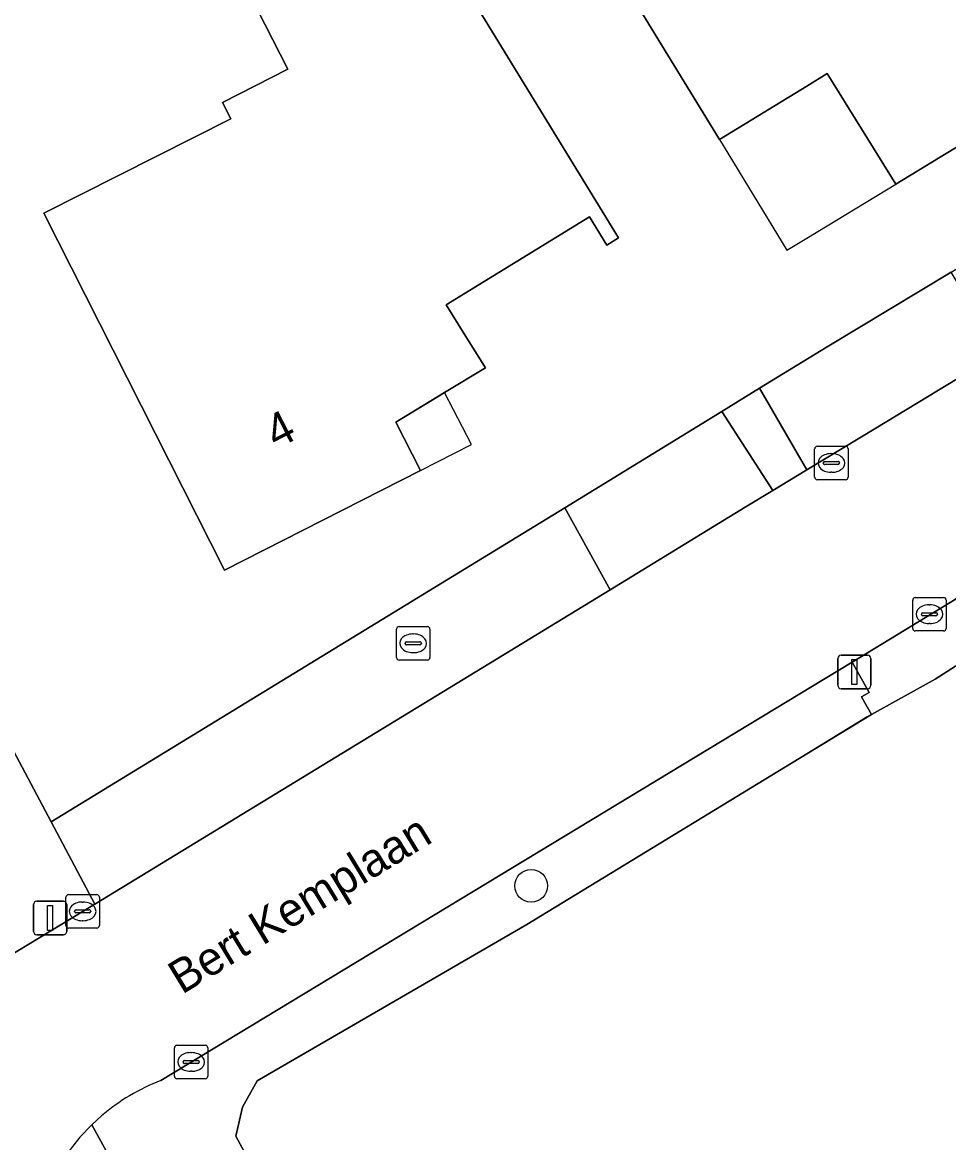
# Model space of a CAD drawing. Extents: x 157320 to 158835, y 386650 to 388491.
# Drawn here: x 157976.51 to 158004.24, y 387206.04 to 387239.59 of the extents above; entities that cross this region are included whole.
import ezdxf

# ---------------------------------------------------------------- set-up
doc = ezdxf.new("R2010")
doc.units = 0
for name, color, linetype in [('IMGEO_Boom', 7, 'Continuous'), ('IMGEO_Brandkraan', 7, 'Continuous'), ('IMGEO_Erf', 7, 'Continuous'), ('IMGEO_Groenvoorziening', 7, 'Continuous'), ('IMGEO_Hek', 7, 'Continuous'), ('IMGEO_Kolk', 7, 'Continuous'), ('IMGEO_Lichtmast', 7, 'Continuous'), ('IMGEO_Openbare_ruimte_label', 7, 'Continuous'), ('IMGEO_Pand', 7, 'Continuous'), ('IMGEO_Pand_nummerreeks', 7, 'Continuous'), ('IMGEO_Pand_overbouw', 7, 'Continuous'), ('IMGEO_Rijbaan_lokaal_gesloten', 7, 'Continuous'), ('IMGEO_Voetpad_open', 7, 'Continuous')]:
    doc.layers.add(name, color=color, linetype=linetype)

msp = doc.modelspace()

# ---------------------------------------------------------------- linework, layer by layer
at = {"layer": 'IMGEO_Boom'}
msp.add_circle((157991.746, 387213.728), 0.489, dxfattribs=at)
at = {"layer": 'IMGEO_Brandkraan'}
for p, q in [((157987.716, 387220.565), (157987.716, 387221.417)), ((157987.791, 387221.491), (157988.643, 387221.491)), ((157988.717, 387221.417), (157988.717, 387220.565)), ((157987.975, 387220.985), (157987.975, 387220.997)), ((157988.018, 387221.034), (157988.416, 387221.034)), ((157988.204, 387221.271), (157988.229, 387221.271)), ((157988.459, 387220.997), (157988.459, 387220.985)), ((157988.413, 387220.948), (157988.015, 387220.948)), ((157988.227, 387220.711), (157988.202, 387220.711)), ((157988.643, 387220.491), (157987.791, 387220.491))]:
    msp.add_line(p, q, dxfattribs=at)
for points in [[(157987.716, 387220.565), (157987.716, 387221.417)], [(157987.791, 387221.491), (157988.643, 387221.491)], [(157988.717, 387221.417), (157988.717, 387220.565)], [(157988.643, 387220.491), (157987.791, 387220.491)]]:
    msp.add_lwpolyline(points, dxfattribs=at)
for centre, radius, start, end in [((157987.793, 387221.415), 0.0765, 91.552, 178.448), ((157987.793, 387221.415), 0.0765, 91.552, 178.448), ((157988.641, 387221.415), 0.0765, 1.552, 88.448), ((157988.641, 387221.415), 0.0765, 1.552, 88.448), ((157988.015, 387220.994), 0.0403, 85.8775, 175.7526), ((157988.012, 387220.984), 0.0366, 178.938, 274.7102), ((157988.416, 387220.991), 0.043, 264.8664, 352.4533), ((157988.42, 387220.996), 0.0386, 1.7309, 96.639), ((157987.793, 387220.567), 0.0765, 181.552, 268.448), ((157987.793, 387220.567), 0.0765, 181.552, 268.448), ((157988.641, 387220.567), 0.0765, 271.552, 358.448), ((157988.641, 387220.567), 0.0765, 271.552, 358.448)]:
    msp.add_arc(centre, radius, start, end, dxfattribs=at)
for centre, major_axis, ratio, start_param, end_param in [((157988.203, 387220.991), (-0.387, 0.002), 0.722429, 4.712389, 7.853982), ((157988.228, 387220.991), (-0.39, 0.002), 0.717154, 1.570796, 4.712389)]:
    msp.add_ellipse(centre, major_axis=major_axis, ratio=ratio, start_param=start_param, end_param=end_param, dxfattribs=at)
at = {"layer": 'IMGEO_Erf'}
for points in [[(157984.044, 387250), (157994.365, 387233.133), (157994.017, 387232.917), (157993.496, 387233.759), (157989.206, 387231.125), (157989.74, 387230.264), (157990.376, 387229.238), (157989.156, 387228.502), (157988.912, 387228.355), (157987.692, 387227.619), (157988.436, 387226.169), (157982.567, 387223.182), (157977.156, 387233.869), (157982.751, 387236.695), (157982.503, 387237.186), (157984.461, 387238.183), (157981.75, 387243.508)], [(157963.282, 387242.2), (157977.374, 387215.649), (157992.758, 387225.048), (157996.704, 387227.477), (157997.452, 387227.935), (157998.588, 387228.631), (158000.612, 387229.872), (158004.318, 387232.11), (158019.387, 387241.383)], [(158028.006, 387234.948), (158028.008, 387234.755), (158011.314, 387224.652), (158010.391, 387224.068), (158008.21, 387222.708), (158003.847, 387219.918), (158001.936, 387218.855), (158000, 387217.682), (157991.613, 387212.573), (157983.543, 387207.885), (157983.105, 387207.103), (157982.905, 387206.23), (157989.606, 387193.874), (157990.07, 387193.018), (157992.639, 387188.28), (157993.823, 387186.097), (157995.692, 387182.525), (157999.25, 387175.832), (158000.209, 387174.027), (158003.903, 387167.079), (158010.031, 387155.712), (158017.427, 387142.155), (158094.77, 387183.795)]]:
    msp.add_lwpolyline(points, dxfattribs=at)
msp.add_lwpolyline([(157993.419, 387242.559), (157999.689, 387246.391), (158000, 387245.882), (158000.476, 387245.103), (158008.489, 387250), (158008.7, 387250.129), (158008.779, 387250), (158011.111, 387246.203), (158011.384, 387246.371), (158012.116, 387245.178), (158011.843, 387245.01), (158013.935, 387241.6), (158009.103, 387238.662), (158008.74, 387239.261), (158006.646, 387237.988), (158007.009, 387237.389), (158002.664, 387234.747), (158000.614, 387238.055), (158000, 387237.679), (157997.381, 387236.076)], close=True, dxfattribs=at)
at = {"layer": 'IMGEO_Groenvoorziening'}
for points in [[(157960.881, 387240.298), (157974.701, 387214.132), (157976.05, 387211.578), (157978.682, 387213.184), (157977.374, 387215.649), (157963.282, 387242.2), (157962.166, 387243.986), (157961.785, 387246.252), (157958.937, 387246.533)], [(158000, 387217.682), (158001.936, 387218.855), (158001.638, 387219.391), (158001.862, 387219.516), (158001.355, 387220.426), (157980.657, 387207.902)], [(157978.88, 387206.838), (157978.589, 387206.575), (157979.19, 387205.479), (157986.461, 387192.214), (157989.606, 387193.874), (157982.905, 387206.23), (157983.105, 387207.103), (157983.543, 387207.885), (157991.613, 387212.573), (158000, 387217.682)]]:
    msp.add_lwpolyline(points, dxfattribs=at)
for points in [[(157998.588, 387228.631), (157997.452, 387227.935), (157998.983, 387225.567), (158000, 387226.184)], [(157994.11, 387222.595), (157992.758, 387225.048), (157977.374, 387215.649), (157978.682, 387213.184)]]:
    msp.add_lwpolyline(points, close=True, dxfattribs=at)
msp.add_arc((157983.022, 387201.937), 6.417, 111.6239, 130.1993, dxfattribs=at)
at = {"layer": 'IMGEO_Hek'}
for points in [[(158001.811, 387218.785), (158000, 387217.682)], [(158000, 387217.682), (157991.613, 387212.573)]]:
    msp.add_lwpolyline(points, dxfattribs=at)
at = {"layer": 'IMGEO_Kolk'}
for p, q in [((158000.235, 387225.966), (158000.235, 387226.818)), ((158000.31, 387226.892), (158001.162, 387226.892)), ((158000.723, 387226.672), (158000.748, 387226.672)), ((158001.236, 387226.818), (158001.236, 387225.966)), ((158000.494, 387226.386), (158000.494, 387226.398)), ((158000.932, 387226.349), (158000.534, 387226.349)), ((158000.537, 387226.435), (158000.935, 387226.435)), ((158000.978, 387226.398), (158000.978, 387226.386)), ((158000.746, 387226.112), (158000.721, 387226.112)), ((158001.162, 387225.892), (158000.31, 387225.892)), ((158003.245, 387222.362), (158004.097, 387222.362)), ((158003.17, 387221.436), (158003.17, 387222.288)), ((158003.658, 387222.142), (158003.683, 387222.142)), ((158004.171, 387222.288), (158004.171, 387221.436)), ((158003.429, 387221.856), (158003.429, 387221.868)), ((158003.867, 387221.819), (158003.469, 387221.819)), ((158003.472, 387221.905), (158003.87, 387221.905)), ((158003.913, 387221.868), (158003.913, 387221.856)), ((158004.097, 387221.362), (158003.245, 387221.362)), ((158003.681, 387221.582), (158003.656, 387221.582)), ((157977.818, 387212.538), (157977.818, 387213.39)), ((157977.893, 387213.464), (157978.745, 387213.464)), ((157978.819, 387213.39), (157978.819, 387212.538)), ((157978.077, 387212.958), (157978.077, 387212.97)), ((157978.515, 387212.921), (157978.117, 387212.921)), ((157978.12, 387213.007), (157978.518, 387213.007)), ((157978.306, 387213.244), (157978.331, 387213.244)), ((157978.561, 387212.97), (157978.561, 387212.958)), ((157978.329, 387212.684), (157978.304, 387212.684)), ((157978.745, 387212.464), (157977.893, 387212.464)), ((157981.141, 387208.953), (157981.993, 387208.953)), ((157981.066, 387208.027), (157981.066, 387208.879)), ((157981.554, 387208.733), (157981.579, 387208.733)), ((157982.067, 387208.879), (157982.067, 387208.027)), ((157981.325, 387208.447), (157981.325, 387208.459)), ((157981.763, 387208.41), (157981.365, 387208.41)), ((157981.368, 387208.496), (157981.766, 387208.496)), ((157981.809, 387208.459), (157981.809, 387208.447)), ((157981.993, 387207.953), (157981.141, 387207.953)), ((157981.577, 387208.173), (157981.552, 387208.173))]:
    msp.add_line(p, q, dxfattribs=at)
for points in [[(158000.235, 387225.966), (158000.235, 387226.818)], [(158000.31, 387226.892), (158001.162, 387226.892)], [(158001.236, 387226.818), (158001.236, 387225.966)], [(158001.162, 387225.892), (158000.31, 387225.892)], [(158003.245, 387222.362), (158004.097, 387222.362)], [(158003.17, 387221.436), (158003.17, 387222.288)], [(158004.171, 387222.288), (158004.171, 387221.436)], [(158004.097, 387221.362), (158003.245, 387221.362)], [(157977.818, 387212.538), (157977.818, 387213.39)], [(157977.893, 387213.464), (157978.745, 387213.464)], [(157978.819, 387213.39), (157978.819, 387212.538)], [(157978.745, 387212.464), (157977.893, 387212.464)], [(157981.141, 387208.953), (157981.993, 387208.953)], [(157981.066, 387208.027), (157981.066, 387208.879)], [(157982.067, 387208.879), (157982.067, 387208.027)], [(157981.993, 387207.953), (157981.141, 387207.953)]]:
    msp.add_lwpolyline(points, dxfattribs=at)
for centre, radius, start, end in [((158000.312, 387226.816), 0.0765, 91.552, 178.448), ((158000.312, 387226.816), 0.0765, 91.552, 178.448), ((158001.16, 387226.816), 0.0765, 1.552, 88.448), ((158001.16, 387226.816), 0.0765, 1.552, 88.448), ((158000.534, 387226.395), 0.0403, 85.8775, 175.7526), ((158000.531, 387226.385), 0.0366, 178.938, 274.7102), ((158000.935, 387226.392), 0.043, 264.8664, 352.4533), ((158000.939, 387226.397), 0.0386, 1.7309, 96.639), ((158000.312, 387225.968), 0.0765, 181.552, 268.448), ((158000.312, 387225.968), 0.0765, 181.552, 268.448), ((158001.16, 387225.968), 0.0765, 271.552, 358.448), ((158001.16, 387225.968), 0.0765, 271.552, 358.448), ((158003.247, 387222.286), 0.0765, 91.552, 178.448), ((158003.247, 387222.286), 0.0765, 91.552, 178.448), ((158004.095, 387222.286), 0.0765, 1.552, 88.448), ((158004.095, 387222.286), 0.0765, 1.552, 88.448), ((158003.469, 387221.865), 0.0403, 85.8775, 175.7526), ((158003.466, 387221.855), 0.0366, 178.938, 274.7102), ((158003.87, 387221.862), 0.043, 264.8664, 352.4533), ((158003.874, 387221.867), 0.0386, 1.7309, 96.639), ((158003.247, 387221.438), 0.0765, 181.552, 268.448), ((158003.247, 387221.438), 0.0765, 181.552, 268.448), ((158004.095, 387221.438), 0.0765, 271.552, 358.448), ((158004.095, 387221.438), 0.0765, 271.552, 358.448), ((157977.895, 387213.388), 0.0765, 91.552, 178.448), ((157977.895, 387213.388), 0.0765, 91.552, 178.448), ((157978.743, 387213.388), 0.0765, 1.552, 88.448), ((157978.743, 387213.388), 0.0765, 1.552, 88.448), ((157978.117, 387212.967), 0.0403, 85.8775, 175.7526), ((157978.114, 387212.957), 0.0366, 178.938, 274.7102), ((157978.518, 387212.964), 0.043, 264.8664, 352.4533), ((157978.522, 387212.969), 0.0386, 1.7309, 96.639), ((157977.895, 387212.54), 0.0765, 181.552, 268.448), ((157977.895, 387212.54), 0.0765, 181.552, 268.448), ((157978.743, 387212.54), 0.0765, 271.552, 358.448), ((157978.743, 387212.54), 0.0765, 271.552, 358.448), ((157981.143, 387208.877), 0.0765, 91.552, 178.448), ((157981.143, 387208.877), 0.0765, 91.552, 178.448), ((157981.991, 387208.877), 0.0765, 1.552, 88.448), ((157981.991, 387208.877), 0.0765, 1.552, 88.448), ((157981.365, 387208.456), 0.0403, 85.8775, 175.7526), ((157981.362, 387208.446), 0.0366, 178.938, 274.7102), ((157981.766, 387208.453), 0.043, 264.8664, 352.4533), ((157981.77, 387208.458), 0.0386, 1.7309, 96.639), ((157981.143, 387208.029), 0.0765, 181.552, 268.448), ((157981.143, 387208.029), 0.0765, 181.552, 268.448), ((157981.991, 387208.029), 0.0765, 271.552, 358.448), ((157981.991, 387208.029), 0.0765, 271.552, 358.448)]:
    msp.add_arc(centre, radius, start, end, dxfattribs=at)
for centre, major_axis, ratio, start_param, end_param in [((158000.722, 387226.392), (-0.387, 0.002), 0.722429, 4.712389, 7.853982), ((158000.747, 387226.392), (-0.39, 0.002), 0.717154, 1.570796, 4.712389), ((158003.657, 387221.862), (-0.387, 0.002), 0.722429, 4.712389, 7.853982), ((158003.682, 387221.862), (-0.39, 0.002), 0.717154, 1.570796, 4.712389), ((157978.305, 387212.964), (-0.387, 0.002), 0.722429, 4.712389, 7.853982), ((157978.33, 387212.964), (-0.39, 0.002), 0.717154, 1.570796, 4.712389), ((157981.553, 387208.453), (-0.387, 0.002), 0.722429, 4.712389, 7.853982), ((157981.578, 387208.453), (-0.39, 0.002), 0.717154, 1.570796, 4.712389)]:
    msp.add_ellipse(centre, major_axis=major_axis, ratio=ratio, start_param=start_param, end_param=end_param, dxfattribs=at)
at = {"layer": 'IMGEO_Lichtmast'}
for p, q in [((158001.028, 387220.633), (158001.818, 387220.633)), ((158001.818, 387220.633), (158001.028, 387220.633)), ((158000.928, 387219.733), (158000.928, 387220.533)), ((158000.928, 387220.533), (158000.928, 387219.733)), ((158001.918, 387220.533), (158001.918, 387219.733)), ((158001.918, 387219.733), (158001.918, 387220.533)), ((158001.818, 387219.633), (158001.028, 387219.633)), ((158001.028, 387219.633), (158001.818, 387219.633)), ((157976.95, 387213.265), (157977.74, 387213.265)), ((157977.74, 387213.265), (157976.95, 387213.265)), ((157976.85, 387212.365), (157976.85, 387213.165)), ((157976.85, 387213.165), (157976.85, 387212.365)), ((157977.84, 387213.165), (157977.84, 387212.365)), ((157977.84, 387212.365), (157977.84, 387213.165)), ((157977.74, 387212.265), (157976.95, 387212.265)), ((157976.95, 387212.265), (157977.74, 387212.265))]:
    msp.add_line(p, q, dxfattribs=at)
for points in [[(158001.348, 387220.508), (158001.498, 387220.508), (158001.498, 387219.758), (158001.348, 387219.758), (158001.348, 387220.508)], [(157977.27, 387213.14), (157977.42, 387213.14), (157977.42, 387212.39), (157977.27, 387212.39), (157977.27, 387213.14)]]:
    msp.add_lwpolyline(points, dxfattribs=at)
for centre, start, end in [((158001.028, 387220.533), 90, 180), ((158001.028, 387220.533), 90, 180), ((158001.818, 387220.533), 0, 90), ((158001.818, 387220.533), 360, 90), ((158001.028, 387219.733), 180, 270), ((158001.028, 387219.733), 180, 270), ((158001.818, 387219.733), 270, 0), ((158001.818, 387219.733), 270, 0), ((157976.95, 387213.165), 90, 180), ((157976.95, 387213.165), 90, 180), ((157977.74, 387213.165), 0, 90), ((157977.74, 387213.165), 360, 90), ((157976.95, 387212.365), 180, 270), ((157976.95, 387212.365), 180, 270), ((157977.74, 387212.365), 270, 0), ((157977.74, 387212.365), 270, 0)]:
    msp.add_arc(centre, 0.1, start, end, dxfattribs=at)
at = {"layer": 'IMGEO_Pand'}
for points in [[(157984.044, 387250), (157983.087, 387251.564), (157983.035, 387251.532), (157980.561, 387250.026), (157983.812, 387244.787), (157981.75, 387243.508), (157984.461, 387238.183), (157982.503, 387237.186), (157982.751, 387236.695), (157977.156, 387233.869), (157982.567, 387223.182), (157988.436, 387226.169), (157987.692, 387227.619), (157988.912, 387228.355), (157989.156, 387228.502), (157990.376, 387229.238), (157989.74, 387230.264), (157989.206, 387231.125), (157993.496, 387233.759), (157994.017, 387232.917), (157994.365, 387233.133)], [(158007.009, 387237.389), (158006.646, 387237.988), (158008.74, 387239.261), (158009.103, 387238.662), (158013.935, 387241.6), (158011.843, 387245.01), (158012.116, 387245.178), (158011.384, 387246.371), (158011.111, 387246.203), (158008.779, 387250), (158008.7, 387250.129), (158008.489, 387250), (158000.476, 387245.103), (158000, 387245.882), (157999.689, 387246.391), (157993.419, 387242.559), (157997.381, 387236.076), (158000, 387237.679), (158000.614, 387238.055), (158002.664, 387234.747)]]:
    msp.add_lwpolyline(points, close=True, dxfattribs=at)
at = {"layer": 'IMGEO_Pand_overbouw'}
for points in [[(158002.664, 387234.747), (158000.614, 387238.055), (158000, 387237.679), (157997.381, 387236.076), (157999.404, 387232.765), (158000, 387233.127)], [(157989.156, 387228.502), (157987.692, 387227.619), (157988.436, 387226.169), (157989.959, 387226.944)]]:
    msp.add_lwpolyline(points, close=True, dxfattribs=at)
at = {"layer": 'IMGEO_Rijbaan_lokaal_gesloten'}
for points in [[(158023.291, 387240.449), (158020.924, 387238.906), (158005.773, 387229.685), (158002.063, 387227.435), (158000, 387226.184), (157998.983, 387225.567), (157998.159, 387225.068), (157994.11, 387222.595), (157978.682, 387213.184), (157976.05, 387211.578), (157976.178, 387211.336), (157973.945, 387209.978), (157973.803, 387210.247), (157972.463, 387209.428), (157971.902, 387209.086), (157977.357, 387199.024)], [(157980.657, 387207.902), (158001.355, 387220.426), (158007.352, 387224.083)], [(157978.589, 387206.575), (157978.88, 387206.838)]]:
    msp.add_lwpolyline(points, dxfattribs=at)
for centre, radius, start, end in [((157983.022, 387201.937), 6.417, 111.6239, 130.1993), ((157983.557, 387201.605), 7.027, 134.988, 157.3874)]:
    msp.add_arc(centre, radius, start, end, dxfattribs=at)
at = {"layer": 'IMGEO_Voetpad_open'}
for points in [[(158004.318, 387232.11), (158000.612, 387229.872), (157998.588, 387228.631), (158000, 387226.184), (158002.063, 387227.435), (158005.773, 387229.685)], [(157998.983, 387225.567), (157997.452, 387227.935), (157996.704, 387227.477), (157992.758, 387225.048), (157994.11, 387222.595), (157998.159, 387225.068)], [(158008.21, 387222.708), (158007.352, 387224.083), (158001.355, 387220.426), (158001.862, 387219.516), (158001.638, 387219.391), (158001.936, 387218.855), (158003.847, 387219.918)]]:
    msp.add_lwpolyline(points, close=True, dxfattribs=at)
msp.add_lwpolyline([(157986.933, 387191.352), (157986.461, 387192.214), (157979.19, 387205.479), (157978.589, 387206.575)], dxfattribs=at)
msp.add_arc((157983.557, 387201.605), 7.027, 134.988, 157.3874, dxfattribs=at)

# ---------------------------------------------------------------- texts
at = {"layer": 'IMGEO_Openbare_ruimte_label'}
msp.add_text('Bert Kemplaan', height=1, rotation=31.3372, dxfattribs=at).set_placement((157981.289, 387210.46))
at = {"layer": 'IMGEO_Pand_nummerreeks'}
msp.add_text('4', height=1, rotation=26.9749, dxfattribs=at).set_placement((157984.113, 387226.796))

doc.saveas('drawing.dxf')
